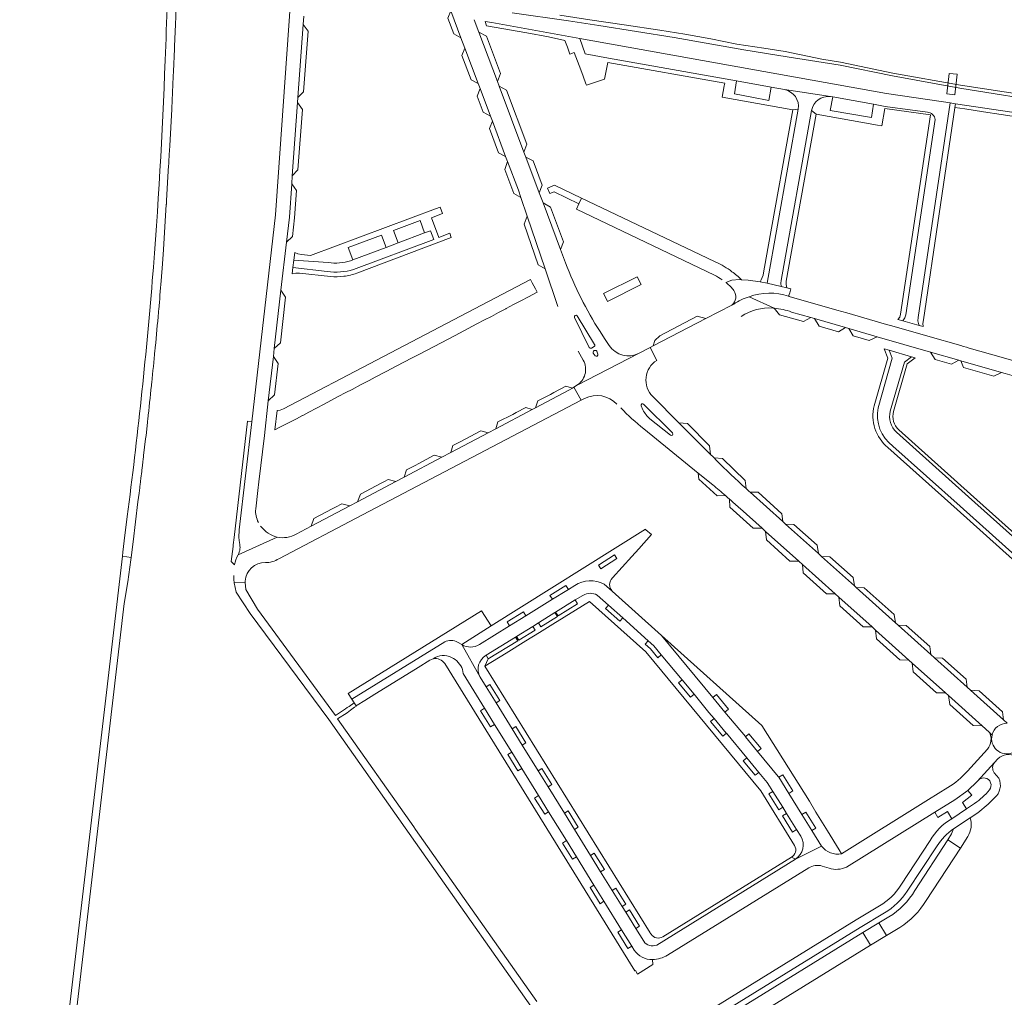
# Model space of a CAD drawing. Header units: metres. Extents: x 166325 to 190320, y 381923 to 404576.
# Tile 270 of 656: x 176365 to 176704, y 385314 to 385651. Entities that reach past the tile are written whole.
import ezdxf

# ---------------------------------------------------------------- set-up
doc = ezdxf.new("R2010")
doc.units = ezdxf.units.M
for name, color, linetype, lineweight in [('B-WE-OG-WATER_BEEK-GV', 8, 'Continuous', 18), ('B-WE-VH-VERHARDING_ASFALT-GV', 8, 'Continuous', 18), ('B-WE-VH-VERHARDING_BETONSTRAATSTEEN-GV', 8, 'Continuous', 18), ('B-WE-VH-VERHARDING_FUNDERING_ZAND-GV', 8, 'Continuous', 18), ('B-WE-VH-VERHARDING_HALFVERHARDING-GV', 8, 'Continuous', 18)]:
    doc.layers.add(name, color=color, linetype=linetype, lineweight=lineweight)

msp = doc.modelspace()

# ---------------------------------------------------------------- linework, layer by layer
at = {"layer": 'B-WE-OG-WATER_BEEK-GV', "flags": 128}
for points in [[(176534.758, 385653.191), (176554.06, 385650.431), (176564.568, 385648.772), (176590.504, 385644.645), (176614.41, 385640.457), (176629.392, 385638.058), (176647.578, 385635.216), (176665.546, 385631.469), (176688.786, 385627.278), (176721.684, 385621.978)], [(176757.399, 385617.898), (176688.954, 385628.264), (176665.736, 385632.451), (176647.757, 385636.2), (176641.226, 385637.221), (176628.714, 385639.839), (176621.358, 385640.968), (176612.063, 385642.373), (176603.094, 385644.175), (176594.126, 385645.884), (176585.555, 385647.221), (176573.224, 385648.993), (176561.454, 385650.72), (176551.155, 385652.356)]]:
    msp.add_lwpolyline(points, dxfattribs=at)
at = {"layer": 'B-WE-VH-VERHARDING_ASFALT-GV'}
for points in [[(176417.593, 385718.559, -0.006926), (176415.295, 385636.834)], [(176418.524, 385640.994, 0.0017898), (176419.303, 385661.366)], [(176418.172, 385632.994, 0.0014518), (176418.478, 385639.899)], [(176415.295, 385636.834, -0.0115285), (176410.878, 385560.935)], [(176417.607, 385620.992, 0.0028323), (176418.122, 385631.946)], [(176418.122, 385631.946, 0.0077071), (176418.172, 385632.994)], [(176564.952, 385543.453, -0.049366), (176553.085, 385567.135)], [(176410.878, 385560.935, -0.0123705), (176402.255, 385479.852)], [(176413.104, 385551.099, 0.0014271), (176413.94, 385560.957)], [(176411.905, 385538.047, 0.0019149), (176413.016, 385550.1)], [(176556.16, 385548.341, -0.9551801), (176557.114, 385548.864)], [(176563.173, 385538.816, -0.2902346), (176562.913, 385538.312)], [(176410.695, 385525.892, 0.0016278), (176411.807, 385537.023)], [(176564.193, 385535.666, -0.8201113), (176563.281, 385535.171)], [(176578.405, 385536.009, -0.3801771), (176568.128, 385538.678)], [(176559.149, 385533.661, -0.1994346), (176559.761, 385528.697)], [(176583.072, 385521.142, -0.4825802), (176584.492, 385533.55)], [(176559.761, 385528.697, -0.191263), (176556.856, 385524.88)], [(176409.339, 385513.238, 0.0016533), (176410.588, 385524.856)], [(176559.658, 385520.474, -0.3280335), (176570.76, 385518.52)], [(176579.109, 385517.913, -0.835282), (176579.964, 385518.506)], [(176572.057, 385517.205, 0.027856), (176580.013, 385509.978)], [(176589.877, 385508.583, -0.9476161), (176589.152, 385507.779)], [(176615.215, 385489.404, -0.0110776), (176604.93, 385499.25)], [(176603.753, 385490.687, -0.0044986), (176608.105, 385487.019)], [(176616.587, 385488.153, -0.0034414), (176615.215, 385489.404)], [(176699.841, 385404.577, -0.3530275), (176705.088, 385408.688)], [(176700.626, 385391.619, -0.3589782), (176700.814, 385395.268)], [(176695.073, 385388.948, -1.0032907), (176698.922, 385385.731)], [(176700.735, 385382.977, 0.3252354), (176702.239, 385389.75)], [(176698.922, 385385.731, -0.0750494), (176693.867, 385381.071)], [(176685.988, 385375.81, 0.1299961), (176678.509, 385368.292)], [(176680.934, 385366.441, -0.1076683), (176686.633, 385372.309)], [(176668.512, 385352.945, -0.1191614), (176661.173, 385345.848)], [(176662.848, 385343.404, 0.1107212), (176670.665, 385350.863)], [(176673.314, 385351.133, -0.1194284), (176664.366, 385341.991)], [(176668.099, 385338.384, 0.1216783), (176677.151, 385347.697)]]:
    msp.add_lwpolyline(points, format="xyb", dxfattribs=at)
at = {"layer": 'B-WE-VH-VERHARDING_ASFALT-GV', "flags": 128}
for points in [[(176513.07, 385655.32), (176513.614, 385653.874), (176517.11, 385644.581), (176518.463, 385640.984), (176523.04, 385628.818), (176523.686, 385627.102), (176527.24, 385617.655), (176527.897, 385615.907), (176532.476, 385603.735), (176533.136, 385601.982), (176536.85, 385592.11), (176537.705, 385589.601), (176539.898, 385583.162), (176546.061, 385565.07), (176550.466, 385552.139)], [(176545.339, 385587.743), (176544.041, 385591.195), (176539.395, 385603.555), (176538.785, 385605.177), (176530.242, 385627.905), (176529.616, 385629.569), (176523.227, 385646.568), (176521.664, 385650.725)], [(176418.478, 385639.899), (176418.501, 385640.446), (176418.516, 385640.813), (176418.524, 385640.994)], [(176417.233, 385613.684), (176417.557, 385620.002), (176417.582, 385620.497), (176417.607, 385620.992)], [(176413.94, 385560.957), (176414.358, 385566.809), (176414.696, 385571.684), (176415.219, 385579.522), (176415.709, 385587.159), (176415.722, 385587.363), (176415.754, 385587.889), (176415.787, 385588.415), (176416.172, 385594.733), (176416.515, 385600.6), (176416.541, 385601.052), (176416.57, 385601.563), (176416.599, 385602.075), (176416.718, 385604.196), (176416.821, 385606.03), (176416.837, 385606.318), (176416.865, 385606.842), (176416.894, 385607.367), (176417.233, 385613.684)], [(176553.085, 385567.135), (176551.377, 385571.679), (176545.339, 385587.743)], [(176413.016, 385550.1), (176413.06, 385550.599), (176413.104, 385551.099)], [(176568.128, 385538.678), (176566.547, 385541.055), (176564.952, 385543.453)], [(176411.807, 385537.023), (176411.856, 385537.535), (176411.905, 385538.047)], [(176584.492, 385533.55), (176582.256, 385538.011), (176578.405, 385536.009), (176556.856, 385524.88), (176555.981, 385524.354), (176558.464, 385519.848), (176559.658, 385520.474)], [(176556.856, 385524.88), (176578.405, 385536.009)], [(176557.423, 385536.69), (176559.149, 385533.661)], [(176563.86, 385536.751), (176564.193, 385535.666)], [(176410.588, 385524.856), (176410.641, 385525.374), (176410.695, 385525.892)], [(176604.93, 385499.25), (176604.187, 385499.995), (176603.873, 385500.309), (176602.991, 385501.192), (176592.127, 385512.073), (176583.072, 385521.142)], [(176402.255, 385479.852), (176401.22, 385471.453), (176400.757, 385467.513), (176400.594, 385466.124), (176403.557, 385465.708), (176404.262, 385471.073), (176405.934, 385484.833), (176406.314, 385487.804), (176406.546, 385489.64), (176406.617, 385490.208), (176406.688, 385490.775), (176406.973, 385493.07), (176407.255, 385495.366), (176407.321, 385495.903), (176407.386, 385496.44), (176407.638, 385498.525), (176407.778, 385499.689), (176407.842, 385500.229), (176407.906, 385500.77), (176408.249, 385503.675), (176408.586, 385506.581), (176408.651, 385507.149), (176408.717, 385507.717), (176409.227, 385512.231), (176409.282, 385512.734), (176409.339, 385513.238)], [(176580.013, 385509.978), (176598.762, 385494.743), (176603.753, 385490.687)], [(176628.748, 385477.234), (176627.829, 385478.059), (176616.587, 385488.153)], [(176608.105, 385487.019), (176608.813, 385486.406), (176609.521, 385485.793)], [(176613.19, 385482.54), (176620.704, 385475.793), (176621.925, 385474.697), (176633.339, 385464.449), (176634.575, 385463.34), (176645.88, 385453.19), (176647.098, 385452.096), (176658.575, 385441.792), (176659.78, 385440.709), (176671.235, 385430.424), (176672.402, 385429.377), (176683.815, 385419.13), (176684.891, 385418.163), (176696.48, 385407.759), (176698.853, 385405.628), (176699.841, 385404.577)], [(176705.088, 385408.688), (176703.754, 385409.887), (176692.464, 385420.023), (176691.302, 385421.067), (176680.089, 385431.135), (176678.823, 385432.272), (176667.504, 385442.435), (176666.591, 385443.254), (176653.044, 385455.419), (176652.503, 385455.904), (176641.215, 385466.04), (176640.106, 385467.035), (176628.748, 385477.234)], [(176401.234, 385449.892), (176402.461, 385457.291), (176403.455, 385464.921), (176403.557, 385465.708), (176400.594, 385466.124), (176337.674, 384930.716), (176337.554, 384927.752)], [(176340.371, 384930.47), (176359.812, 385096.386), (176360.112, 385098.946), (176401.234, 385449.892)], [(176700.814, 385395.268), (176701.802, 385396.392), (176694.706, 385388.597), (176695.073, 385388.948)], [(176702.239, 385389.75), (176700.626, 385391.619)], [(176686.633, 385372.309), (176692.371, 385376.134), (176694.988, 385377.879), (176698.473, 385380.774), (176700.735, 385382.977)], [(176693.867, 385381.071), (176691.116, 385379.234), (176685.988, 385375.81)], [(176678.509, 385368.292), (176668.512, 385352.945)], [(176670.665, 385350.863), (176680.934, 385366.441)], [(176689.055, 385365.724), (176684.648, 385368.523), (176673.314, 385351.133)], [(176677.151, 385347.697), (176689.055, 385365.724)], [(176661.173, 385345.848), (176653.127, 385341.039), (176564.361, 385286.207), (176562.427, 385285.012), (176530.592, 385265.496), (176527.23, 385263.435), (176520.416, 385259.258), (176518.677, 385258.192), (176513.926, 385255.28)], [(176654.466, 385338.369), (176662.848, 385343.404)], [(176664.366, 385341.991), (176660.948, 385339.98), (176663.541, 385335.573), (176668.099, 385338.384)], [(176514.712, 385252.142), (176528.723, 385260.787), (176532.127, 385262.887), (176563.948, 385282.52), (176565.789, 385283.656), (176654.466, 385338.369)]]:
    msp.add_lwpolyline(points, dxfattribs=at)
for points in [[(176687.864, 385632.066), (176685.138, 385632.335), (176684.308, 385625.328), (176687.033, 385624.97)], [(176658.051, 385332.272), (176655.446, 385336.667), (176568.483, 385282.949), (176571.15, 385278.738)]]:
    msp.add_lwpolyline(points, close=True, dxfattribs=at)
at = {"layer": 'B-WE-VH-VERHARDING_BETONSTRAATSTEEN-GV', "flags": 128}
for points in [[(176464.203, 385669.008), (176464.206, 385669.336), (176459.439, 385669.717), (176458.9, 385662.523), (176458.728, 385660.282), (176453.26, 385583.685), (176445.129, 385512.459), (176440.83, 385475.24), (176440.71, 385472.62), (176440.86, 385470.797)], [(176449.45, 385507.75), (176450.806, 385519.602), (176452.556, 385534.903), (176452.865, 385537.603), (176455.166, 385557.723), (176457.061, 385574.289), (176458.04, 385582.85), (176458.856, 385594.289), (176459.057, 385597.117), (176460.857, 385622.361), (176460.975, 385624.015), (176462.769, 385649.169), (176462.975, 385652.063)], [(176567.862, 385637.627), (176559.88, 385639.06), (176557.98, 385644.35), (176527.678, 385649.834), (176525.38, 385650.25), (176525.9, 385648.72), (176539.714, 385646.303), (176547.192, 385644.929), (176552.8, 385643.71), (176553.717, 385641.306), (176554.62, 385638.94), (176556.041, 385639.483), (176558.31, 385633.54), (176559.111, 385631.383), (176560.091, 385628.74), (176560.265, 385628.272), (176566.54, 385630.36), (176567.59, 385636.13), (176607.87, 385628.95), (176607.73, 385628.03), (176607.028, 385624.12), (176631.27, 385619.78), (176633.16, 385620.01)], [(176685.495, 385622.152), (176683.178, 385622.493), (176663.555, 385625.394), (176557.98, 385644.35), (176559.88, 385639.06), (176567.862, 385637.627), (176611.884, 385629.723), (176623.805, 385627.583), (176628.396, 385626.759), (176644.266, 385624.356), (176645.03, 385624.227), (176659.066, 385621.696), (176663.043, 385620.98), (176677.589, 385618.992)], [(176628.396, 385626.759), (176623.805, 385627.583), (176623.038, 385622.992), (176617.175, 385624.121), (176611.207, 385625.27), (176611.884, 385629.723), (176567.862, 385637.627)], [(176644.266, 385624.356), (176628.396, 385626.759)], [(176677.589, 385618.992), (176663.043, 385620.98), (176659.066, 385621.696), (176658.36, 385617.126), (176644.198, 385619.542), (176645.03, 385624.227), (176644.266, 385624.356)], [(176637.715, 385619.525), (176639.32, 385618.34), (176660.479, 385614.533), (176661.97, 385614.265), (176662.937, 385620.221), (176678.729, 385618.089), (176668.369, 385549.445), (176668.091, 385548.473), (176667.464, 385547.638)], [(176680.332, 385616.41), (176670.185, 385549.278), (176669.831, 385548.227), (176669.189, 385547.157), (176674.796, 385545.533), (176674.501, 385546.299), (176674.35, 385547.2), (176674.412, 385548.285), (176685.495, 385622.152)], [(176620.01, 385560.56), (176622.43, 385560.08), (176633.16, 385620.01)], [(176633.16, 385620.01), (176631.27, 385619.78), (176622.74, 385572.11), (176621.23, 385563.739)], [(176633.16, 385620.01), (176622.43, 385560.08), (176627.24, 385559.02), (176627.17, 385560.15), (176627.24, 385561.06), (176637.715, 385619.525)], [(176667.464, 385547.638), (176669.189, 385547.157), (176669.831, 385548.227), (176670.185, 385549.278), (176680.332, 385616.41)], [(176481.281, 385563.6), (176513.78, 385575.87), (176513.237, 385577.337), (176509.496, 385575.905), (176506.985, 385582.663), (176510.804, 385584.104), (176509.963, 385586.319), (176508.308, 385585.699), (176465.31, 385569.6), (176462.22, 385569.95), (176461, 385570.19), (176459.88, 385570.69), (176459.586, 385568.078), (176471.411, 385567.23)], [(176558.593, 385589.42), (176557.715, 385587.476), (176556.85, 385585.56), (176604.362, 385562.859)], [(176604.83, 385567.38), (176601.764, 385568.841), (176558.593, 385589.42)], [(176479.127, 385567.825), (176479.925, 385568.123), (176478.321, 385572.367), (176489.739, 385576.653), (176491.337, 385572.432), (176495.458, 385573.983), (176493.863, 385578.221), (176503.039, 385581.657), (176504.588, 385577.418), (176506.634, 385578.174), (176507.727, 385575.216), (176480.138, 385564.823)], [(176504.588, 385577.418), (176495.458, 385573.983), (176491.337, 385572.432), (176479.925, 385568.123), (176479.127, 385567.825)], [(176480.138, 385564.823), (176507.727, 385575.216), (176506.634, 385578.174), (176504.588, 385577.418)], [(176471.411, 385567.23), (176459.586, 385568.078), (176459.297, 385565.506), (176471.038, 385564.14)], [(176471.038, 385564.14), (176459.297, 385565.506), (176459.055, 385563.35), (176460.27, 385563.63), (176461.5, 385563.61), (176472.221, 385562.447)], [(176608.264, 385560.392), (176610.297, 385561.132), (176612.986, 385561.341), (176613.63, 385561.293)], [(176630.581, 385558.146), (176629.2, 385558.54), (176627.24, 385559.02), (176622.43, 385560.08), (176620.01, 385560.56), (176615.878, 385561.126), (176613.63, 385561.293), (176612.986, 385561.341), (176610.297, 385561.132), (176608.264, 385560.392), (176608.454, 385560.203)], [(176629.854, 385555.635), (176630.225, 385556.828), (176630.581, 385558.146)], [(176610.971, 385552.945), (176610.324, 385552.609), (176601.363, 385547.949), (176583.282, 385538.545), (176582.256, 385538.011), (176584.492, 385533.55)], [(176610.324, 385552.609), (176610.971, 385552.945)], [(176616.24, 385555.448), (176624.911, 385551.55)], [(176624.508, 385551.586), (176624.709, 385551.568), (176624.911, 385551.55), (176616.24, 385555.448)], [(176677.717, 385541.91), (176665.317, 385545.469), (176663.588, 385545.965), (176649.879, 385549.891), (176646.405, 385550.886), (176630.024, 385555.577), (176629.939, 385555.606), (176629.854, 385555.635)], [(176624.911, 385551.55), (176626.662, 385549.225), (176634.97, 385546.902), (176637.553, 385548.264), (176630.853, 385550.192)], [(176630.853, 385550.192), (176637.553, 385548.264), (176638.712, 385547.931), (176649.427, 385544.847), (176650.581, 385544.516), (176660.378, 385541.697), (176678.711, 385536.421), (176688.424, 385533.627), (176689.062, 385533.443), (176703.11, 385529.401), (176704.394, 385529.031), (176720.48, 385524.403), (176722.718, 385523.759), (176750.857, 385515.658), (176756.675, 385514.034), (176760.584, 385512.927), (176764.213, 385511.9), (176767.752, 385510.898)], [(176556.16, 385548.341), (176561.23, 385538)], [(176563.099, 385539.038), (176557.114, 385548.864)], [(176768.663, 385515.809), (176767.515, 385516.138), (176767.197, 385516.229), (176758.276, 385518.789), (176755.533, 385519.576), (176742.365, 385523.356), (176716.983, 385530.64), (176703.844, 385534.411), (176691.994, 385537.812), (176691.083, 385538.074), (176689.994, 385538.386), (176689.111, 385538.64), (176677.717, 385541.91)], [(176561.97, 385537.77), (176562.913, 385538.312)], [(176562.58, 385536.01), (176563.281, 385535.171)], [(176660.642, 385517.277), (176665.493, 385534.292), (176664.5, 385537.031), (176662.683, 385537.511), (176663.943, 385534.375), (176659.249, 385517.968)], [(176664.847, 385516.091), (176669.69, 385532.96), (176672.089, 385534.825), (176664.5, 385537.031), (176665.493, 385534.292), (176660.642, 385517.277)], [(176665.964, 385516.012), (176670.674, 385532.397), (176673.449, 385534.393), (176672.089, 385534.825), (176669.69, 385532.96), (176664.847, 385516.091)], [(176558.464, 385519.848), (176555.981, 385524.354), (176555.447, 385524.032), (176554.23, 385523.3), (176542.731, 385517.221), (176541.643, 385516.646), (176529.045, 385509.987), (176526.42, 385508.599), (176513.583, 385501.813), (176510.529, 385500.199), (176497.51, 385493.317), (176494.667, 385491.814), (176481.459, 385484.832), (176478.864, 385483.46), (176465.602, 385476.449), (176460.437, 385473.719)], [(176454.42, 385465.28), (176483.195, 385480.368), (176558.464, 385519.848)], [(176589.877, 385508.583), (176579.964, 385518.506)], [(176579.109, 385517.913), (176579.74, 385516.53)], [(176445.129, 385512.459), (176443.69, 385512.587), (176439.043, 385472.62), (176438.748, 385470.086), (176438.685, 385469.544), (176438.074, 385464.282), (176439.164, 385463.198)], [(176440.86, 385470.797), (176440.71, 385472.62), (176440.83, 385475.24), (176445.129, 385512.459)], [(176582.149, 385513.461), (176589.152, 385507.779)], [(176666.998, 385508.846), (176691.73, 385486.65), (176725.21, 385456.69)], [(176726.043, 385457.438), (176692.47, 385487.49), (176667.787, 385509.645)], [(176446.47, 385482.44), (176447.193, 385488.761), (176447.531, 385491.719), (176449.45, 385507.75)], [(176664.002, 385503.599), (176687.86, 385482.24), (176721.487, 385452.084)], [(176722.25, 385453.45), (176688.88, 385483.37), (176665.748, 385504.064)], [(176604.187, 385499.995), (176604.93, 385499.25)], [(176615.215, 385489.404), (176614.938, 385492.191), (176607.063, 385499.731), (176604.187, 385499.995)], [(176603.753, 385490.687), (176598.762, 385494.743), (176598.905, 385492.706), (176605.285, 385486.982), (176608.105, 385487.019)], [(176609.521, 385485.793), (176609.632, 385483.078), (176617.653, 385475.848), (176620.704, 385475.793), (176613.19, 385482.54)], [(176448.314, 385476.315), (176448.127, 385476.552)], [(176575.858, 385466.034), (176578.273, 385468.704), (176582.684, 385473.58), (176580.702, 385475.257), (176580.548, 385475.416), (176527.437, 385442.147), (176517.397, 385435.742)], [(176453.836, 385472.721), (176440.409, 385466.615)], [(176569.213, 385458.689), (176575.858, 385466.034)], [(176438.97, 385458.99), (176438.998, 385458.191), (176439.04, 385456.99), (176442.879, 385457.113), (176442.891, 385457.619)], [(176556.28, 385456.102), (176554.05, 385454.721), (176553.5, 385454.38), (176548.556, 385451.319), (176539.446, 385445.678), (176533.845, 385442.21), (176523.462, 385435.781)], [(176523.462, 385435.781), (176533.845, 385442.21), (176533.019, 385443.55), (176538.629, 385447.005), (176539.446, 385445.678), (176548.556, 385451.319), (176547.735, 385452.647), (176553.232, 385456.045), (176554.05, 385454.721), (176556.28, 385456.102)], [(176619.187, 385398.953), (176614.991, 385404.017), (176614.961, 385404.052), (176607.938, 385412.53), (176603.807, 385417.516), (176586.124, 385438.857), (176569.135, 385454.131), (176566.36, 385456.481)], [(176566.36, 385456.481), (176569.135, 385454.131)], [(176559.095, 385452.668), (176556.416, 385451.088), (176557.219, 385449.768), (176550.512, 385445.619), (176549.686, 385446.909), (176549.457, 385446.767), (176550.282, 385445.438), (176544.57, 385441.892), (176543.746, 385443.221), (176541.806, 385442.016), (176542.624, 385440.688), (176536.981, 385437.213), (176536.176, 385438.52), (176535.876, 385438.334), (176536.634, 385437.025), (176526.505, 385430.79), (176525.316, 385428.33), (176532.653, 385432.812), (176539.443, 385437.022), (176544.069, 385439.891), (176548.695, 385442.76), (176556.499, 385447.591), (176561.318, 385450.608), (176580.726, 385433.256), (176620.313, 385385.429), (176631.875, 385366.58)], [(176525.769, 385432.058), (176535.876, 385438.334), (176536.176, 385438.52), (176541.806, 385442.016), (176543.746, 385443.221), (176549.457, 385446.767), (176549.686, 385446.909), (176556.416, 385451.088), (176559.095, 385452.668)], [(176564.006, 385452.779), (176567.911, 385449.276), (176572.777, 385444.911), (176581.556, 385437.035), (176583.515, 385435.278), (176586.026, 385432.246), (176593.221, 385423.559), (176597.307, 385418.626), (176602.453, 385412.41), (176604.221, 385410.275), (176608.345, 385405.297), (176608.42, 385405.207), (176615.445, 385396.725), (176619.564, 385391.752), (176622.482, 385388.229), (176623.324, 385387.065), (176624.468, 385385.219), (176627.869, 385379.73), (176629.155, 385377.654), (176632.594, 385372.064), (176634.019, 385369.748)], [(176615.445, 385396.725), (176608.42, 385405.207), (176607.187, 385404.184), (176602.983, 385409.248), (176604.221, 385410.275), (176602.453, 385412.41), (176597.307, 385418.626), (176596.091, 385417.61), (176591.985, 385422.527), (176593.221, 385423.559), (176586.026, 385432.246), (176584.793, 385431.216), (176582.28, 385434.224), (176580.492, 385435.901), (176581.556, 385437.035), (176572.777, 385444.911), (176571.75, 385443.765), (176566.882, 385448.126), (176567.911, 385449.276), (176564.006, 385452.779)], [(176527.437, 385442.147), (176524.197, 385447.31), (176478.252, 385418.904), (176479.537, 385416.94), (176511.497, 385436.709)], [(176515.935, 385436.592), (176517.397, 385435.742), (176527.437, 385442.147)], [(176586.124, 385438.857), (176603.807, 385417.516), (176605.049, 385418.538), (176609.165, 385413.541), (176607.938, 385412.53), (176614.961, 385404.052), (176614.991, 385404.017), (176616.201, 385405.025), (176620.411, 385399.973), (176619.187, 385398.953), (176626.286, 385390.384), (176626.461, 385390.103), (176627.824, 385390.948), (176631.288, 385385.36), (176629.923, 385384.514), (176634.417, 385377.259), (176635.778, 385378.098), (176639.185, 385372.577), (176637.834, 385371.743), (176641.15, 385366.391)], [(176648.067, 385363.761), (176647.252, 385365.111), (176643.242, 385371.586), (176639.232, 385378.052), (176637.017, 385381.818), (176620.654, 385407.872), (176586.124, 385438.857)], [(176511.497, 385436.709), (176479.537, 385416.94), (176480.369, 385415.668), (176481.018, 385414.675), (176481.198, 385414.787), (176481.428, 385414.922), (176484.005, 385416.515), (176487.456, 385418.648), (176498.508, 385425.48), (176502.378, 385427.872), (176506.334, 385430.377), (176507.539, 385430.806)], [(176579.973, 385333.614), (176577.28, 385337.964), (176573.782, 385343.612), (176572.571, 385345.568), (176569.117, 385351.146), (176565.166, 385357.526), (176561.662, 385363.185), (176556.181, 385372.037), (176552.697, 385377.662), (176547.083, 385386.73), (176543.615, 385392.33), (176538.15, 385401.156), (176534.7, 385406.727), (176529.174, 385415.65), (176525.716, 385421.235), (176523.664, 385424.56), (176517.397, 385435.742), (176515.935, 385436.592)], [(176517.397, 385435.742), (176523.664, 385424.56)], [(176525.316, 385428.33), (176526.505, 385430.79), (176525.769, 385432.058)], [(176511.502, 385429.246), (176576.988, 385323.452), (176577.149, 385323.526), (176577.882, 385322.343), (176583.17, 385325.662), (176582.985, 385327.318)], [(176528.67, 385408.272), (176527.301, 385407.424), (176523.868, 385412.965), (176525.242, 385413.816), (176517.861, 385425.753), (176517.632, 385427.139)], [(176517.632, 385427.139), (176517.861, 385425.753), (176525.242, 385413.816), (176528.67, 385408.272), (176534.572, 385398.727), (176538.028, 385393.138), (176543.828, 385383.758), (176547.278, 385378.178), (176553.397, 385368.281), (176556.853, 385362.69), (176562.853, 385352.989), (176566.32, 385347.382), (176572.385, 385337.572), (176575.863, 385331.948), (176576.702, 385330.591)], [(176582.228, 385336.568), (176525.316, 385428.33)], [(176523.664, 385424.56), (176525.716, 385421.235), (176527.033, 385422.049), (176530.485, 385416.46), (176529.174, 385415.65), (176534.7, 385406.727), (176535.996, 385407.528), (176539.44, 385401.952), (176538.15, 385401.156), (176543.615, 385392.33), (176544.895, 385393.126), (176548.372, 385387.531), (176547.083, 385386.73), (176552.697, 385377.662), (176553.994, 385378.467), (176557.483, 385372.844), (176556.181, 385372.037), (176561.662, 385363.185), (176562.954, 385363.991), (176566.477, 385358.343), (176565.166, 385357.526), (176569.117, 385351.146), (176570.424, 385351.956), (176573.879, 385346.378), (176572.571, 385345.568), (176573.782, 385343.612), (176575.094, 385344.422), (176578.582, 385338.767), (176577.28, 385337.964), (176579.973, 385333.614)], [(176576.702, 385330.591), (176575.863, 385331.948), (176574.537, 385331.127), (176571.056, 385336.749), (176572.385, 385337.572), (176566.32, 385347.382), (176564.986, 385346.558), (176561.521, 385352.166), (176562.853, 385352.989), (176556.853, 385362.69), (176555.51, 385361.85), (176552.046, 385367.445), (176553.397, 385368.281), (176547.278, 385378.178), (176545.911, 385377.332), (176542.459, 385382.912), (176543.828, 385383.758), (176538.028, 385393.138), (176536.644, 385392.288), (176533.203, 385397.886), (176534.572, 385398.727), (176528.67, 385408.272)], [(176699.841, 385404.577), (176698.853, 385405.628)], [(176634.019, 385369.748), (176632.594, 385372.064), (176631.236, 385371.228), (176627.79, 385376.811), (176629.155, 385377.654), (176627.869, 385379.73), (176626.505, 385378.879), (176623.086, 385384.356), (176624.468, 385385.219), (176623.324, 385387.065), (176622.482, 385388.229), (176619.564, 385391.752), (176618.354, 385390.746), (176614.22, 385395.717), (176615.445, 385396.725)], [(176632.247, 385361.926), (176641.15, 385366.391), (176637.834, 385371.743), (176634.417, 385377.259), (176629.923, 385384.514), (176626.461, 385390.103), (176626.286, 385390.384), (176619.187, 385398.953)], [(176698.277, 385399.752), (176691.369, 385392.128)], [(176680.217, 385378.012), (176687.064, 385382.264), (176691.471, 385385.504), (176694.706, 385388.597), (176701.802, 385396.392)], [(176684.648, 385386.518), (176678.028, 385382.4), (176648.067, 385363.761)], [(176649.825, 385359.14), (176680.217, 385378.012)], [(176692.371, 385376.134), (176686.633, 385372.309), (176685.947, 385370.636), (176684.648, 385368.523), (176689.055, 385365.724), (176691.469, 385369.666)], [(176641.15, 385366.391), (176632.247, 385361.926), (176584.471, 385332.334)], [(176584.471, 385332.334), (176632.247, 385361.926), (176630.804, 385362.558), (176586.569, 385335.197)], [(176630.804, 385362.558), (176632.247, 385361.926)], [(176641.36, 385359.521), (176643.764, 385358.74)], [(176588.221, 385328.893), (176636.781, 385358.88)]]:
    msp.add_lwpolyline(points, dxfattribs=at)
for points in [[(176513.614, 385653.874), (176512.561, 385651.348), (176514.599, 385645.898), (176517.11, 385644.581)], [(176462.769, 385649.169), (176460.975, 385624.015), (176462.957, 385626.028), (176464.483, 385646.827)], [(176523.227, 385646.568), (176529.616, 385629.569), (176530.661, 385632.311), (176525.831, 385645.171)], [(176518.463, 385640.984), (176517.402, 385638.458), (176520.584, 385630.084), (176523.04, 385628.818)], [(176523.686, 385627.102), (176522.678, 385624.495), (176524.788, 385618.933), (176527.24, 385617.655)], [(176530.242, 385627.905), (176538.785, 385605.177), (176539.785, 385608.027), (176532.777, 385626.522)], [(176460.857, 385622.361), (176459.057, 385597.117), (176460.999, 385599.104), (176462.53, 385619.93)], [(176687.079, 385620.442), (176687.098, 385620.606), (176687.251, 385621.894), (176685.495, 385622.152), (176674.412, 385548.285), (176674.35, 385547.2), (176674.501, 385546.299), (176674.796, 385545.533), (176676.189, 385545.164), (176676.051, 385546.262), (176676.238, 385547.551)], [(176687.251, 385621.894), (176687.098, 385620.606), (176690.443, 385620.095), (176696.869, 385619.119), (176702.985, 385618.192), (176718.836, 385615.759), (176719.108, 385617.107)], [(176639.32, 385618.34), (176637.715, 385619.525), (176627.24, 385561.06), (176627.17, 385560.15), (176627.24, 385559.02), (176629.2, 385558.54), (176628.99, 385559.73), (176629.06, 385560.86)], [(176527.897, 385615.907), (176526.871, 385613.321), (176530.008, 385604.982), (176532.476, 385603.735)], [(176539.395, 385603.555), (176544.041, 385591.195), (176545.052, 385593.895), (176541.936, 385602.239)], [(176533.136, 385601.982), (176532.16, 385599.26), (176535.287, 385591.021), (176537.705, 385589.601), (176536.85, 385592.11)], [(176458.856, 385594.289), (176458.04, 385582.85), (176457.061, 385574.289), (176459.122, 385576.183), (176459.821, 385582.567), (176460.534, 385592.002)], [(176549.29, 385593.83), (176546.91, 385592.83), (176547.68, 385590.96), (176549.17, 385591.54), (176557.715, 385587.476), (176558.593, 385589.42)], [(176545.339, 385587.743), (176551.377, 385571.679), (176552.398, 385574.397), (176547.903, 385586.337)], [(176539.898, 385583.162), (176538.851, 385580.473), (176543.657, 385566.422), (176546.061, 385565.07)], [(176500.111, 385534.304), (176502.566, 385535.596), (176510.262, 385539.627), (176512.644, 385540.874), (176515.081, 385542.15), (176516.647, 385542.978), (176522.594, 385546.092), (176525.226, 385547.47), (176527.588, 385548.712), (176530.072, 385550.029), (176532.497, 385551.315), (176532.627, 385551.384), (176535.191, 385552.736), (176537.755, 385554.087), (176540.316, 385555.437), (176543.314, 385557.018), (176542.699, 385558.128), (176541.595, 385560.218), (176541.032, 385561.354), (176488.005, 385533.615), (176456.03, 385516.85), (176454.93, 385516.44), (176453.81, 385516.34), (176453.061, 385509.63), (176454.586, 385510.419), (176457.56, 385511.963), (176460.489, 385513.484), (176462.545, 385514.566), (176462.59, 385514.59), (176462.642, 385514.617), (176464.743, 385515.724), (176470.042, 385518.516), (176474.899, 385521.075), (176477.502, 385522.446), (176477.533, 385522.462), (176479.651, 385523.583), (176482.566, 385525.102), (176485.53, 385526.646), (176487.629, 385527.738), (176491.359, 385529.7), (176495.088, 385531.662)], [(176455.166, 385557.723), (176452.865, 385537.603), (176454.952, 385539.6), (176456.729, 385555.345)], [(176601.363, 385547.949), (176598.431, 385548.764), (176585.517, 385542.052), (176583.845, 385540.455), (176583.282, 385538.545)], [(176638.712, 385547.931), (176640.353, 385545.358), (176647.053, 385543.435), (176649.427, 385544.847)], [(176650.581, 385544.516), (176652.051, 385542.001), (176657.626, 385540.363), (176660.378, 385541.697)], [(176678.711, 385536.421), (176680.278, 385533.885), (176685.9, 385532.31), (176688.424, 385533.627)], [(176452.556, 385534.903), (176450.806, 385519.602), (176452.961, 385521.686), (176454.182, 385532.484)], [(176689.062, 385533.443), (176690.039, 385531.13), (176700.42, 385528.108), (176703.11, 385529.401)], [(176555.447, 385524.032), (176553.138, 385524.626), (176549.087, 385522.448), (176547.9, 385521.825), (176543.587, 385519.579), (176542.731, 385517.221), (176554.23, 385523.3)], [(176541.643, 385516.646), (176539.423, 385517.383), (176536.08, 385515.608), (176534.906, 385514.949), (176529.83, 385512.362), (176529.045, 385509.987)], [(176592.127, 385512.073), (176602.991, 385501.192), (176602.672, 385504.171), (176595.03, 385511.792)], [(176526.42, 385508.599), (176523.959, 385509.29), (176516.86, 385505.53), (176515.702, 385504.926), (176514.354, 385504.205), (176513.583, 385501.813)], [(176510.529, 385500.199), (176507.927, 385500.922), (176502.554, 385498.057), (176501.382, 385497.431), (176498.402, 385495.913), (176497.51, 385493.317)], [(176494.667, 385491.814), (176492.015, 385492.545), (176490.841, 385491.886), (176489.671, 385491.272), (176482.494, 385487.541), (176481.459, 385484.832)], [(176616.587, 385488.153), (176627.829, 385478.059), (176627.523, 385480.778), (176619.326, 385488.143)], [(176478.864, 385483.46), (176476.13, 385484.209), (176473.966, 385483.046), (176472.766, 385482.415), (176466.5, 385479.146), (176465.602, 385476.449)], [(176621.925, 385474.697), (176622.2, 385471.796), (176630.314, 385464.485), (176633.339, 385464.449)], [(176628.748, 385477.234), (176640.106, 385467.035), (176639.708, 385469.918), (176631.681, 385477.076)], [(176565.263, 385461.806), (176570.771, 385465.344), (176569.931, 385466.653), (176564.422, 385463.115)], [(176641.215, 385466.04), (176652.503, 385455.904), (176652.033, 385458.809), (176644.034, 385465.998)], [(176634.575, 385463.34), (176634.861, 385460.384), (176642.858, 385453.183), (176645.88, 385453.19)], [(176553.5, 385454.38), (176554.05, 385454.721), (176553.232, 385456.045), (176547.735, 385452.647), (176548.556, 385451.319)], [(176653.044, 385455.419), (176666.591, 385443.254), (176666.161, 385446.09), (176655.898, 385455.316)], [(176647.098, 385452.096), (176647.48, 385449.056), (176655.538, 385441.797), (176658.575, 385441.792)], [(176567.911, 385449.276), (176566.882, 385448.126), (176571.75, 385443.765), (176572.777, 385444.911)], [(176539.446, 385445.678), (176538.629, 385447.005), (176533.019, 385443.55), (176533.845, 385442.21)], [(176549.457, 385446.767), (176543.746, 385443.221), (176544.57, 385441.892), (176550.282, 385445.438)], [(176541.806, 385442.016), (176536.176, 385438.52), (176536.981, 385437.213), (176542.624, 385440.688)], [(176659.78, 385440.709), (176660.092, 385437.711), (176668.086, 385430.547), (176671.235, 385430.424)], [(176667.504, 385442.435), (176678.823, 385432.272), (176678.469, 385435.074), (176670.318, 385442.361)], [(176581.556, 385437.035), (176580.492, 385435.901), (176582.28, 385434.224), (176584.793, 385431.216), (176586.026, 385432.246), (176583.515, 385435.278)], [(176680.089, 385431.135), (176691.302, 385421.067), (176690.987, 385423.801), (176682.813, 385431.117)], [(176672.402, 385429.377), (176672.738, 385426.378), (176680.753, 385419.174), (176683.815, 385419.13)], [(176525.716, 385421.235), (176529.174, 385415.65), (176530.485, 385416.46), (176527.033, 385422.049)], [(176593.221, 385423.559), (176591.985, 385422.527), (176596.091, 385417.61), (176597.307, 385418.626)], [(176603.807, 385417.516), (176607.938, 385412.53), (176609.165, 385413.541), (176605.049, 385418.538)], [(176684.891, 385418.163), (176685.337, 385415.116), (176693.373, 385407.854), (176696.48, 385407.759)], [(176692.464, 385420.023), (176703.754, 385409.887), (176703.44, 385412.548), (176695.389, 385419.846)], [(176525.242, 385413.816), (176523.868, 385412.965), (176527.301, 385407.424), (176528.67, 385408.272)], [(176604.221, 385410.275), (176602.983, 385409.248), (176607.187, 385404.184), (176608.42, 385405.207), (176608.345, 385405.297)], [(176534.7, 385406.727), (176538.15, 385401.156), (176539.44, 385401.952), (176535.996, 385407.528)], [(176614.991, 385404.017), (176619.187, 385398.953), (176620.411, 385399.973), (176616.201, 385405.025)], [(176534.572, 385398.727), (176533.203, 385397.886), (176536.644, 385392.288), (176538.028, 385393.138)], [(176615.445, 385396.725), (176614.22, 385395.717), (176618.354, 385390.746), (176619.564, 385391.752)], [(176543.615, 385392.33), (176547.083, 385386.73), (176548.372, 385387.531), (176544.895, 385393.126)], [(176626.461, 385390.103), (176629.923, 385384.514), (176631.288, 385385.36), (176627.824, 385390.948)], [(176543.828, 385383.758), (176542.459, 385382.912), (176545.911, 385377.332), (176547.278, 385378.178)], [(176624.468, 385385.219), (176623.086, 385384.356), (176626.505, 385378.879), (176627.869, 385379.73)], [(176691.471, 385385.504), (176687.064, 385382.264), (176680.217, 385378.012), (176681.25, 385376.26), (176684.509, 385378.232), (176685.988, 385375.81), (176691.116, 385379.234), (176689.681, 385381.437), (176692.893, 385383.904)], [(176552.697, 385377.662), (176556.181, 385372.037), (176557.483, 385372.844), (176553.994, 385378.467)], [(176629.155, 385377.654), (176627.79, 385376.811), (176631.236, 385371.228), (176632.594, 385372.064)], [(176634.417, 385377.259), (176637.834, 385371.743), (176639.185, 385372.577), (176635.778, 385378.098)], [(176553.397, 385368.281), (176552.046, 385367.445), (176555.51, 385361.85), (176556.853, 385362.69)], [(176561.662, 385363.185), (176565.166, 385357.526), (176566.477, 385358.343), (176562.954, 385363.991)], [(176562.853, 385352.989), (176561.521, 385352.166), (176564.986, 385346.558), (176566.32, 385347.382)], [(176569.117, 385351.146), (176572.571, 385345.568), (176573.879, 385346.378), (176570.424, 385351.956)], [(176573.782, 385343.612), (176577.28, 385337.964), (176578.582, 385338.767), (176575.094, 385344.422)], [(176660.948, 385339.98), (176655.446, 385336.667), (176658.051, 385332.272), (176663.541, 385335.573)], [(176572.385, 385337.572), (176571.056, 385336.749), (176574.537, 385331.127), (176575.863, 385331.948)]]:
    msp.add_lwpolyline(points, close=True, dxfattribs=at)
at = {"layer": 'B-WE-VH-VERHARDING_BETONSTRAATSTEEN-GV'}
for points in [[(176633.16, 385620.01, 0.4109458), (176628.396, 385626.759)], [(176644.266, 385624.356, 0.3979947), (176637.715, 385619.525)], [(176677.589, 385618.992, -0.3472249), (176680.332, 385616.41)], [(176471.411, 385567.23, 0.1114342), (176479.127, 385567.825)], [(176610.338, 385564.088, 0.0495242), (176604.83, 385567.38)], [(176480.138, 385564.823, -0.1052087), (176471.038, 385564.14)], [(176476.819, 385562.489, 0.0589693), (176481.281, 385563.6)], [(176604.362, 385562.859, -0.0348701), (176606.985, 385561.313)], [(176613.63, 385561.293, 0.0333288), (176610.338, 385564.088)], [(176621.23, 385563.739, -0.1133319), (176620.01, 385560.56)], [(176472.221, 385562.447, 0.0587203), (176476.819, 385562.489)], [(176608.454, 385560.203, -0.0694615), (176611.017, 385557.554)], [(176611.017, 385557.554, -0.400645), (176610.324, 385552.609)], [(176629.854, 385555.635, 0.1715166), (176616.24, 385555.448)], [(176610.971, 385552.945, -0.0727672), (176616.24, 385555.448)], [(176613.506, 385548.703, -0.1622489), (176624.508, 385551.586)], [(176630.853, 385550.192, 0.0628879), (176624.911, 385551.55)], [(176563.173, 385538.816, 0.1081081), (176563.099, 385539.038)], [(176561.23, 385538, 0.0755541), (176561.288, 385537.915)], [(176561.288, 385537.915, 0.3564052), (176561.97, 385537.77)], [(176563.86, 385536.751, 0.8167597), (176562.58, 385536.01)], [(176579.74, 385516.53, 0.1058807), (176582.149, 385513.461)], [(176659.249, 385517.968, 0.2860006), (176664.002, 385503.599)], [(176665.748, 385504.064, -0.2880552), (176660.642, 385517.277)], [(176664.847, 385516.091, 0.282587), (176666.998, 385508.846)], [(176667.787, 385509.645, -0.2898061), (176665.964, 385516.012)], [(176613.19, 385482.54, 0.0037426), (176609.521, 385485.793)], [(176447.394, 385477.737, -0.1416178), (176446.47, 385482.44)], [(176453.836, 385472.721, -0.1576973), (176448.314, 385476.315)], [(176460.437, 385473.719, -0.1757225), (176453.836, 385472.721)], [(176440.409, 385466.615, 0.1934674), (176440.86, 385470.797)], [(176440.409, 385466.615, 0.0704535), (176439.164, 385463.198)], [(176449.791, 385463.939, 0.1362108), (176454.42, 385465.28)], [(176442.891, 385457.619, -0.4043855), (176449.791, 385463.939)], [(176438.914, 385459.57, -0.0652425), (176438.97, 385458.99)], [(176556.28, 385456.102, -0.2832366), (176566.36, 385456.481)], [(176569.135, 385454.131, -0.4032416), (176569.213, 385458.689)], [(176559.095, 385452.668, -0.2750989), (176564.006, 385452.779)], [(176515.935, 385436.592, 0.2300532), (176511.497, 385436.709)], [(176517.397, 385435.742, 0.2903542), (176523.462, 385435.781)], [(176507.539, 385430.806, -0.2780964), (176513.886, 385431.295)], [(176507.539, 385430.806, -0.3134073), (176511.502, 385429.246)], [(176513.886, 385431.295, -0.1989267), (176517.632, 385427.139)], [(176523.664, 385424.56, -0.4065529), (176525.769, 385432.058)], [(176698.853, 385405.628, -0.3128281), (176698.277, 385399.752)], [(176706.764, 385398.424, -0.5960684), (176699.841, 385404.577)], [(176701.802, 385396.392, -0.3333461), (176708.24, 385397.2)], [(176691.369, 385392.128, -0.069688), (176684.648, 385386.518)], [(176691.469, 385369.666, 0.2209532), (176692.371, 385376.134)], [(176632.247, 385361.926, 0.4111879), (176634.019, 385369.748)], [(176631.875, 385366.58, -0.4383725), (176630.804, 385362.558)], [(176641.15, 385366.391, 0.2891693), (176648.067, 385363.761)], [(176636.781, 385358.88, -0.2041964), (176641.36, 385359.521)], [(176643.764, 385358.74, 0.1794996), (176649.825, 385359.14)], [(176582.502, 385336.055, -0.0515841), (176582.228, 385336.568)], [(176586.569, 385335.197, -0.4086736), (176582.502, 385336.055)], [(176579.973, 385333.614, 0.3503496), (176584.471, 385332.334)], [(176576.702, 385330.591, 0.2586663), (176582.985, 385327.318)], [(176582.985, 385327.318, 0.1323289), (176588.221, 385328.893)]]:
    msp.add_lwpolyline(points, format="xyb", dxfattribs=at)
at = {"layer": 'B-WE-VH-VERHARDING_FUNDERING_ZAND-GV', "flags": 128}
msp.add_lwpolyline([(176543.208, 385312.885), (176501.476, 385372.107), (176500.854, 385372.99), (176474.647, 385410.18), (176477.908, 385412.278), (176478.516, 385412.669), (176479.093, 385413.11), (176480.495, 385414.179), (176481.251, 385414.707), (176481.198, 385414.787), (176481.018, 385414.675), (176480.369, 385415.668), (176478.593, 385414.471), (176477.971, 385414.052), (176477.349, 385413.632), (176473.941, 385411.334), (176447.051, 385447.898), (176443.096, 385454.686), (176442.879, 385457.113), (176439.04, 385456.99), (176439.787, 385453.79), (176444.612, 385446.399), (176471.635, 385409.962), (176541.1, 385311.319)], dxfattribs=at)
at = {"layer": 'B-WE-VH-VERHARDING_HALFVERHARDING-GV', "flags": 128}
msp.add_lwpolyline([(176566.196, 385556.526), (176567.164, 385554.588), (176567.537, 385553.842), (176579.165, 385559.656), (176577.778, 385562.317)], close=True, dxfattribs=at)

doc.saveas('drawing.dxf')
